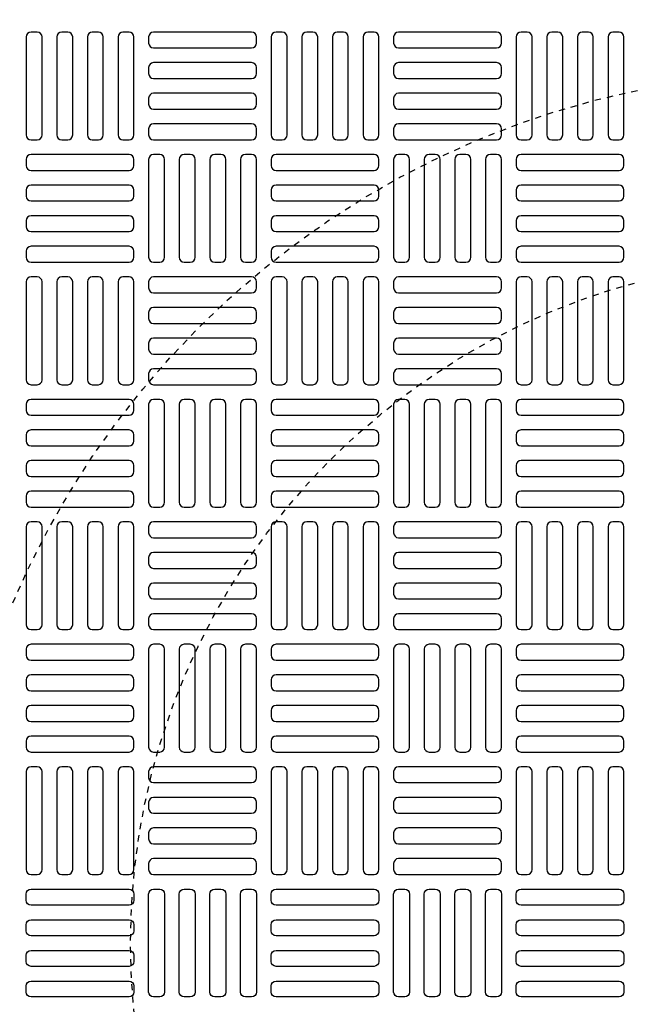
# Model space of a CAD drawing. Extents: x -169 to 6736, y -208 to 3022.
# Tile 422 of 656: x 1512 to 1522, y 1316 to 1332. Entities that reach past the tile are written whole.
import ezdxf

# ---------------------------------------------------------------- set-up
doc = ezdxf.new("R2010")
doc.units = 0
doc.header["$MEASUREMENT"] = 0
doc.linetypes.add('HIDDEN2', pattern=[0.28125, 0.1875, -0.09375])
doc.layers.get('DEFPOINTS').update_dxf_attribs({"linetype": 'CONTINUOUS'})
for name, color, linetype in [('TANK-MANHOLE-COVER-40', 2, 'CONTINUOUS'), ('TANK-MANHOLE-COVER-HATCH-40', 252, 'CONTINUOUS'), ('TANK-SLOPE', 3, 'CONTINUOUS')]:
    doc.layers.add(name, color=color, linetype=linetype)

msp = doc.modelspace()

# ---------------------------------------------------------------- linework, layer by layer
at = {"layer": 'DEFPOINTS', "color": 8, "linetype": 'HIDDEN2', "ltscale": 0.125}
msp.add_circle((1524.86566, 1317.01762), 14, dxfattribs=at)
msp.add_circle((1524.86566, 1317.01762), 14, dxfattribs=at)
msp.add_circle((1524.86566, 1317.01762), 14, dxfattribs=at)
msp.add_circle((1524.86566, 1317.01762), 14, dxfattribs=at)
at = {"layer": 'DEFPOINTS', "color": 8, "linetype": 'HIDDEN2', "ltscale": 0.5}
msp.add_circle((1524.86566, 1317.01762), 11, dxfattribs=at)
msp.add_circle((1524.86566, 1317.01762), 11, dxfattribs=at)
msp.add_circle((1524.86566, 1317.01762), 11, dxfattribs=at)
msp.add_circle((1524.86566, 1317.01762), 11, dxfattribs=at)
at = {"layer": 'TANK-MANHOLE-COVER-40', "color": 4, "linetype": 'Continuous'}
msp.add_circle((1524.86489, 1317.01762), 22.63902, dxfattribs=at)
at = {"layer": 'TANK-MANHOLE-COVER-40', "color": 1, "linetype": 'Continuous'}
msp.add_circle((1524.86489, 1317.01762), 22.44094, dxfattribs=at)
at = {"layer": 'TANK-MANHOLE-COVER-40', "color": 2, "linetype": 'Continuous'}
msp.add_circle((1524.86489, 1317.01762), 21.65354, dxfattribs=at)
at = {"layer": 'TANK-MANHOLE-COVER-HATCH-40', "linetype": 'Continuous', "flags": 128}
for points in [[(1512.36489, 1329.93101, 0.41421356), (1512.44363, 1330.00975), (1512.44363, 1331.58455, 0.41421356), (1512.36489, 1331.66329), (1512.26647, 1331.66329, 0.41421356), (1512.18773, 1331.58455), (1512.18773, 1330.00975, 0.41421356), (1512.26647, 1329.93101)], [(1512.85702, 1329.93101, 0.41421356), (1512.93576, 1330.00975), (1512.93576, 1331.58455, 0.41421356), (1512.85702, 1331.66329), (1512.75859, 1331.66329, 0.41421356), (1512.67985, 1331.58455), (1512.67985, 1330.00975, 0.41421356), (1512.75859, 1329.93101)], [(1513.34915, 1329.93101, 0.41421356), (1513.42789, 1330.00975), (1513.42789, 1331.58455, 0.41421356), (1513.34915, 1331.66329), (1513.25072, 1331.66329, 0.41421356), (1513.17198, 1331.58455), (1513.17198, 1330.00975, 0.41421356), (1513.25072, 1329.93101)], [(1513.84127, 1329.93101, 0.41421356), (1513.92001, 1330.00975), (1513.92001, 1331.58455, 0.41421356), (1513.84127, 1331.66329), (1513.74285, 1331.66329, 0.41421356), (1513.66411, 1331.58455), (1513.66411, 1330.00975, 0.41421356), (1513.74285, 1329.93101)], [(1514.15623, 1331.48613, 0.41421356), (1514.23497, 1331.40739), (1515.80978, 1331.40739, 0.41421356), (1515.88852, 1331.48613), (1515.88852, 1331.58455, 0.41421356), (1515.80978, 1331.66329), (1514.23497, 1331.66329, 0.41421356), (1514.15623, 1331.58455)], [(1516.3019, 1329.93101, 0.41421356), (1516.38064, 1330.00975), (1516.38064, 1331.58455, 0.41421356), (1516.3019, 1331.66329), (1516.20348, 1331.66329, 0.41421356), (1516.12474, 1331.58455), (1516.12474, 1330.00975, 0.41421356), (1516.20348, 1329.93101)], [(1516.79403, 1329.93101, 0.41421356), (1516.87277, 1330.00975), (1516.87277, 1331.58455, 0.41421356), (1516.79403, 1331.66329), (1516.6956, 1331.66329, 0.41421356), (1516.61686, 1331.58455), (1516.61686, 1330.00975, 0.41421356), (1516.6956, 1329.93101)], [(1517.28615, 1329.93101, 0.41421356), (1517.36489, 1330.00975), (1517.36489, 1331.58455, 0.41421356), (1517.28615, 1331.66329), (1517.18773, 1331.66329, 0.41421356), (1517.10899, 1331.58455), (1517.10899, 1330.00975, 0.41421356), (1517.18773, 1329.93101)], [(1517.77828, 1329.93101, 0.41421356), (1517.85702, 1330.00975), (1517.85702, 1331.58455, 0.41421356), (1517.77828, 1331.66329), (1517.67985, 1331.66329, 0.41421356), (1517.60111, 1331.58455), (1517.60111, 1330.00975, 0.41421356), (1517.67985, 1329.93101)], [(1518.09324, 1331.48613, 0.41421356), (1518.17198, 1331.40739), (1519.74678, 1331.40739, 0.41421356), (1519.82552, 1331.48613), (1519.82552, 1331.58455, 0.41421356), (1519.74678, 1331.66329), (1518.17198, 1331.66329, 0.41421356), (1518.09324, 1331.58455)], [(1520.23891, 1329.93101, 0.41421356), (1520.31765, 1330.00975), (1520.31765, 1331.58455, 0.41421356), (1520.23891, 1331.66329), (1520.14048, 1331.66329, 0.41421356), (1520.06174, 1331.58455), (1520.06174, 1330.00975, 0.41421356), (1520.14048, 1329.93101)], [(1520.73104, 1329.93101, 0.41421356), (1520.80978, 1330.00975), (1520.80978, 1331.58455, 0.41421356), (1520.73104, 1331.66329), (1520.63261, 1331.66329, 0.41421356), (1520.55387, 1331.58455), (1520.55387, 1330.00975, 0.41421356), (1520.63261, 1329.93101)], [(1521.22316, 1329.93101, 0.41421356), (1521.3019, 1330.00975), (1521.3019, 1331.58455, 0.41421356), (1521.22316, 1331.66329), (1521.12474, 1331.66329, 0.41421356), (1521.046, 1331.58455), (1521.046, 1330.00975, 0.41421356), (1521.12474, 1329.93101)], [(1521.71529, 1329.93101, 0.41421356), (1521.79403, 1330.00975), (1521.79403, 1331.58455, 0.41421356), (1521.71529, 1331.66329), (1521.61686, 1331.66329, 0.41421356), (1521.53812, 1331.58455), (1521.53812, 1330.00975, 0.41421356), (1521.61686, 1329.93101)], [(1514.15623, 1330.994, 0.41421356), (1514.23497, 1330.91526), (1515.80978, 1330.91526, 0.41421356), (1515.88852, 1330.994), (1515.88852, 1331.09243, 0.41421356), (1515.80978, 1331.17117), (1514.23497, 1331.17117, 0.41421356), (1514.15623, 1331.09243)], [(1518.09324, 1330.994, 0.41421356), (1518.17198, 1330.91526), (1519.74678, 1330.91526, 0.41421356), (1519.82552, 1330.994), (1519.82552, 1331.09243, 0.41421356), (1519.74678, 1331.17117), (1518.17198, 1331.17117, 0.41421356), (1518.09324, 1331.09243)], [(1514.15623, 1330.50188, 0.41421356), (1514.23497, 1330.42314), (1515.80978, 1330.42314, 0.41421356), (1515.88852, 1330.50188), (1515.88852, 1330.6003, 0.41421356), (1515.80978, 1330.67904), (1514.23497, 1330.67904, 0.41421356), (1514.15623, 1330.6003)], [(1518.09324, 1330.50188, 0.41421356), (1518.17198, 1330.42314), (1519.74678, 1330.42314, 0.41421356), (1519.82552, 1330.50188), (1519.82552, 1330.6003, 0.41421356), (1519.74678, 1330.67904), (1518.17198, 1330.67904, 0.41421356), (1518.09324, 1330.6003)], [(1514.15623, 1330.00975, 0.41421356), (1514.23497, 1329.93101), (1515.80978, 1329.93101, 0.41421356), (1515.88852, 1330.00975), (1515.88852, 1330.10818, 0.41421356), (1515.80978, 1330.18692), (1514.23497, 1330.18692, 0.41421356), (1514.15623, 1330.10818)], [(1518.09324, 1330.00975, 0.41421356), (1518.17198, 1329.93101), (1519.74678, 1329.93101, 0.41421356), (1519.82552, 1330.00975), (1519.82552, 1330.10818, 0.41421356), (1519.74678, 1330.18692), (1518.17198, 1330.18692, 0.41421356), (1518.09324, 1330.10818)], [(1513.92001, 1329.61605, 0.41421356), (1513.84127, 1329.69479), (1512.26647, 1329.69479, 0.41421356), (1512.18773, 1329.61605), (1512.18773, 1329.51762, 0.41421356), (1512.26647, 1329.43888), (1513.84127, 1329.43888, 0.41421356), (1513.92001, 1329.51762)], [(1514.3334, 1327.96251, 0.41421356), (1514.41214, 1328.04125), (1514.41214, 1329.61605, 0.41421356), (1514.3334, 1329.69479), (1514.23497, 1329.69479, 0.41421356), (1514.15623, 1329.61605), (1514.15623, 1328.04125, 0.41421356), (1514.23497, 1327.96251)], [(1514.82552, 1327.96251, 0.41421356), (1514.90426, 1328.04125), (1514.90426, 1329.61605, 0.41421356), (1514.82552, 1329.69479), (1514.7271, 1329.69479, 0.41421356), (1514.64836, 1329.61605), (1514.64836, 1328.04125, 0.41421356), (1514.7271, 1327.96251)], [(1515.31765, 1327.96251, 0.41421356), (1515.39639, 1328.04125), (1515.39639, 1329.61605, 0.41421356), (1515.31765, 1329.69479), (1515.21922, 1329.69479, 0.41421356), (1515.14048, 1329.61605), (1515.14048, 1328.04125, 0.41421356), (1515.21922, 1327.96251)], [(1515.80978, 1327.96251, 0.41421356), (1515.88852, 1328.04125), (1515.88852, 1329.61605, 0.41421356), (1515.80978, 1329.69479), (1515.71135, 1329.69479, 0.41421356), (1515.63261, 1329.61605), (1515.63261, 1328.04125, 0.41421356), (1515.71135, 1327.96251)], [(1517.85702, 1329.61605, 0.41421356), (1517.77828, 1329.69479), (1516.20348, 1329.69479, 0.41421356), (1516.12474, 1329.61605), (1516.12474, 1329.51762, 0.41421356), (1516.20348, 1329.43888), (1517.77828, 1329.43888, 0.41421356), (1517.85702, 1329.51762)], [(1518.27041, 1327.96251, 0.41421356), (1518.34915, 1328.04125), (1518.34915, 1329.61605, 0.41421356), (1518.27041, 1329.69479), (1518.17198, 1329.69479, 0.41421356), (1518.09324, 1329.61605), (1518.09324, 1328.04125, 0.41421356), (1518.17198, 1327.96251)], [(1518.76253, 1327.96251, 0.41421356), (1518.84127, 1328.04125), (1518.84127, 1329.61605, 0.41421356), (1518.76253, 1329.69479), (1518.66411, 1329.69479, 0.41421356), (1518.58537, 1329.61605), (1518.58537, 1328.04125, 0.41421356), (1518.66411, 1327.96251)], [(1519.25466, 1327.96251, 0.41421356), (1519.3334, 1328.04125), (1519.3334, 1329.61605, 0.41421356), (1519.25466, 1329.69479), (1519.15623, 1329.69479, 0.41421356), (1519.07749, 1329.61605), (1519.07749, 1328.04125, 0.41421356), (1519.15623, 1327.96251)], [(1519.74678, 1327.96251, 0.41421356), (1519.82552, 1328.04125), (1519.82552, 1329.61605, 0.41421356), (1519.74678, 1329.69479), (1519.64836, 1329.69479, 0.41421356), (1519.56962, 1329.61605), (1519.56962, 1328.04125, 0.41421356), (1519.64836, 1327.96251)], [(1521.79403, 1329.61605, 0.41421356), (1521.71529, 1329.69479), (1520.14048, 1329.69479, 0.41421356), (1520.06174, 1329.61605), (1520.06174, 1329.51762, 0.41421356), (1520.14048, 1329.43888), (1521.71529, 1329.43888, 0.41421356), (1521.79403, 1329.51762)], [(1513.92001, 1329.12392, 0.41421356), (1513.84127, 1329.20266), (1512.26647, 1329.20266, 0.41421356), (1512.18773, 1329.12392), (1512.18773, 1329.0255, 0.41421356), (1512.26647, 1328.94676), (1513.84127, 1328.94676, 0.41421356), (1513.92001, 1329.0255)], [(1517.85702, 1329.12392, 0.41421356), (1517.77828, 1329.20266), (1516.20348, 1329.20266, 0.41421356), (1516.12474, 1329.12392), (1516.12474, 1329.0255, 0.41421356), (1516.20348, 1328.94676), (1517.77828, 1328.94676, 0.41421356), (1517.85702, 1329.0255)], [(1521.79403, 1329.12392, 0.41421356), (1521.71529, 1329.20266), (1520.14048, 1329.20266, 0.41421356), (1520.06174, 1329.12392), (1520.06174, 1329.0255, 0.41421356), (1520.14048, 1328.94676), (1521.71529, 1328.94676, 0.41421356), (1521.79403, 1329.0255)], [(1513.92001, 1328.6318, 0.41421356), (1513.84127, 1328.71054), (1512.26647, 1328.71054, 0.41421356), (1512.18773, 1328.6318), (1512.18773, 1328.53337, 0.41421356), (1512.26647, 1328.45463), (1513.84127, 1328.45463, 0.41421356), (1513.92001, 1328.53337)], [(1517.85702, 1328.6318, 0.41421356), (1517.77828, 1328.71054), (1516.20348, 1328.71054, 0.41421356), (1516.12474, 1328.6318), (1516.12474, 1328.53337, 0.41421356), (1516.20348, 1328.45463), (1517.77828, 1328.45463, 0.41421356), (1517.85702, 1328.53337)], [(1521.79403, 1328.6318, 0.41421356), (1521.71529, 1328.71054), (1520.14048, 1328.71054, 0.41421356), (1520.06174, 1328.6318), (1520.06174, 1328.53337, 0.41421356), (1520.14048, 1328.45463), (1521.71529, 1328.45463, 0.41421356), (1521.79403, 1328.53337)], [(1513.92001, 1328.13967, 0.41421356), (1513.84127, 1328.21841), (1512.26647, 1328.21841, 0.41421356), (1512.18773, 1328.13967), (1512.18773, 1328.04125, 0.41421356), (1512.26647, 1327.96251), (1513.84127, 1327.96251, 0.41421356), (1513.92001, 1328.04125)], [(1517.85702, 1328.13967, 0.41421356), (1517.77828, 1328.21841), (1516.20348, 1328.21841, 0.41421356), (1516.12474, 1328.13967), (1516.12474, 1328.04125, 0.41421356), (1516.20348, 1327.96251), (1517.77828, 1327.96251, 0.41421356), (1517.85702, 1328.04125)], [(1521.79403, 1328.13967, 0.41421356), (1521.71529, 1328.21841), (1520.14048, 1328.21841, 0.41421356), (1520.06174, 1328.13967), (1520.06174, 1328.04125, 0.41421356), (1520.14048, 1327.96251), (1521.71529, 1327.96251, 0.41421356), (1521.79403, 1328.04125)], [(1512.36489, 1325.994, 0.41421356), (1512.44363, 1326.07274), (1512.44363, 1327.64755, 0.41421356), (1512.36489, 1327.72629), (1512.26647, 1327.72629, 0.41421356), (1512.18773, 1327.64755), (1512.18773, 1326.07274, 0.41421356), (1512.26647, 1325.994)], [(1512.85702, 1325.994, 0.41421356), (1512.93576, 1326.07274), (1512.93576, 1327.64755, 0.41421356), (1512.85702, 1327.72629), (1512.75859, 1327.72629, 0.41421356), (1512.67985, 1327.64755), (1512.67985, 1326.07274, 0.41421356), (1512.75859, 1325.994)], [(1513.34915, 1325.994, 0.41421356), (1513.42789, 1326.07274), (1513.42789, 1327.64755, 0.41421356), (1513.34915, 1327.72629), (1513.25072, 1327.72629, 0.41421356), (1513.17198, 1327.64755), (1513.17198, 1326.07274, 0.41421356), (1513.25072, 1325.994)], [(1513.84127, 1325.994, 0.41421356), (1513.92001, 1326.07274), (1513.92001, 1327.64755, 0.41421356), (1513.84127, 1327.72629), (1513.74285, 1327.72629, 0.41421356), (1513.66411, 1327.64755), (1513.66411, 1326.07274, 0.41421356), (1513.74285, 1325.994)], [(1514.15623, 1327.54912, 0.41421356), (1514.23497, 1327.47038), (1515.80978, 1327.47038, 0.41421356), (1515.88852, 1327.54912), (1515.88852, 1327.64755, 0.41421356), (1515.80978, 1327.72629), (1514.23497, 1327.72629, 0.41421356), (1514.15623, 1327.64755)], [(1516.3019, 1325.994, 0.41421356), (1516.38064, 1326.07274), (1516.38064, 1327.64755, 0.41421356), (1516.3019, 1327.72629), (1516.20348, 1327.72629, 0.41421356), (1516.12474, 1327.64755), (1516.12474, 1326.07274, 0.41421356), (1516.20348, 1325.994)], [(1516.79403, 1325.994, 0.41421356), (1516.87277, 1326.07274), (1516.87277, 1327.64755, 0.41421356), (1516.79403, 1327.72629), (1516.6956, 1327.72629, 0.41421356), (1516.61686, 1327.64755), (1516.61686, 1326.07274, 0.41421356), (1516.6956, 1325.994)], [(1517.28615, 1325.994, 0.41421356), (1517.36489, 1326.07274), (1517.36489, 1327.64755, 0.41421356), (1517.28615, 1327.72629), (1517.18773, 1327.72629, 0.41421356), (1517.10899, 1327.64755), (1517.10899, 1326.07274, 0.41421356), (1517.18773, 1325.994)], [(1517.77828, 1325.994, 0.41421356), (1517.85702, 1326.07274), (1517.85702, 1327.64755, 0.41421356), (1517.77828, 1327.72629), (1517.67985, 1327.72629, 0.41421356), (1517.60111, 1327.64755), (1517.60111, 1326.07274, 0.41421356), (1517.67985, 1325.994)], [(1518.09324, 1327.54912, 0.41421356), (1518.17198, 1327.47038), (1519.74678, 1327.47038, 0.41421356), (1519.82552, 1327.54912), (1519.82552, 1327.64755, 0.41421356), (1519.74678, 1327.72629), (1518.17198, 1327.72629, 0.41421356), (1518.09324, 1327.64755)], [(1520.23891, 1325.994, 0.41421356), (1520.31765, 1326.07274), (1520.31765, 1327.64755, 0.41421356), (1520.23891, 1327.72629), (1520.14048, 1327.72629, 0.41421356), (1520.06174, 1327.64755), (1520.06174, 1326.07274, 0.41421356), (1520.14048, 1325.994)], [(1520.73104, 1325.994, 0.41421356), (1520.80978, 1326.07274), (1520.80978, 1327.64755, 0.41421356), (1520.73104, 1327.72629), (1520.63261, 1327.72629, 0.41421356), (1520.55387, 1327.64755), (1520.55387, 1326.07274, 0.41421356), (1520.63261, 1325.994)], [(1521.22316, 1325.994, 0.41421356), (1521.3019, 1326.07274), (1521.3019, 1327.64755, 0.41421356), (1521.22316, 1327.72629), (1521.12474, 1327.72629, 0.41421356), (1521.046, 1327.64755), (1521.046, 1326.07274, 0.41421356), (1521.12474, 1325.994)], [(1521.71529, 1325.994, 0.41421356), (1521.79403, 1326.07274), (1521.79403, 1327.64755, 0.41421356), (1521.71529, 1327.72629), (1521.61686, 1327.72629, 0.41421356), (1521.53812, 1327.64755), (1521.53812, 1326.07274, 0.41421356), (1521.61686, 1325.994)], [(1514.15623, 1327.05699, 0.41421356), (1514.23497, 1326.97825), (1515.80978, 1326.97825, 0.41421356), (1515.88852, 1327.05699), (1515.88852, 1327.15542, 0.41421356), (1515.80978, 1327.23416), (1514.23497, 1327.23416, 0.41421356), (1514.15623, 1327.15542)], [(1518.09324, 1327.05699, 0.41421356), (1518.17198, 1326.97825), (1519.74678, 1326.97825, 0.41421356), (1519.82552, 1327.05699), (1519.82552, 1327.15542, 0.41421356), (1519.74678, 1327.23416), (1518.17198, 1327.23416, 0.41421356), (1518.09324, 1327.15542)], [(1514.15623, 1326.56487, 0.41421356), (1514.23497, 1326.48613), (1515.80978, 1326.48613, 0.41421356), (1515.88852, 1326.56487), (1515.88852, 1326.66329, 0.41421356), (1515.80978, 1326.74203), (1514.23497, 1326.74203, 0.41421356), (1514.15623, 1326.66329)], [(1518.09324, 1326.56487, 0.41421356), (1518.17198, 1326.48613), (1519.74678, 1326.48613, 0.41421356), (1519.82552, 1326.56487), (1519.82552, 1326.66329, 0.41421356), (1519.74678, 1326.74203), (1518.17198, 1326.74203, 0.41421356), (1518.09324, 1326.66329)], [(1514.15623, 1326.07274, 0.41421356), (1514.23497, 1325.994), (1515.80978, 1325.994, 0.41421356), (1515.88852, 1326.07274), (1515.88852, 1326.17117, 0.41421356), (1515.80978, 1326.24991), (1514.23497, 1326.24991, 0.41421356), (1514.15623, 1326.17117)], [(1518.09324, 1326.07274, 0.41421356), (1518.17198, 1325.994), (1519.74678, 1325.994, 0.41421356), (1519.82552, 1326.07274), (1519.82552, 1326.17117, 0.41421356), (1519.74678, 1326.24991), (1518.17198, 1326.24991, 0.41421356), (1518.09324, 1326.17117)], [(1513.92001, 1325.67904, 0.41421356), (1513.84127, 1325.75778), (1512.26647, 1325.75778, 0.41421356), (1512.18773, 1325.67904), (1512.18773, 1325.58062, 0.41421356), (1512.26647, 1325.50188), (1513.84127, 1325.50188, 0.41421356), (1513.92001, 1325.58062)], [(1514.3334, 1324.0255, 0.41421356), (1514.41214, 1324.10424), (1514.41214, 1325.67904, 0.41421356), (1514.3334, 1325.75778), (1514.23497, 1325.75778, 0.41421356), (1514.15623, 1325.67904), (1514.15623, 1324.10424, 0.41421356), (1514.23497, 1324.0255)], [(1514.82552, 1324.0255, 0.41421356), (1514.90426, 1324.10424), (1514.90426, 1325.67904, 0.41421356), (1514.82552, 1325.75778), (1514.7271, 1325.75778, 0.41421356), (1514.64836, 1325.67904), (1514.64836, 1324.10424, 0.41421356), (1514.7271, 1324.0255)], [(1515.31765, 1324.0255, 0.41421356), (1515.39639, 1324.10424), (1515.39639, 1325.67904, 0.41421356), (1515.31765, 1325.75778), (1515.21922, 1325.75778, 0.41421356), (1515.14048, 1325.67904), (1515.14048, 1324.10424, 0.41421356), (1515.21922, 1324.0255)], [(1515.80978, 1324.0255, 0.41421356), (1515.88852, 1324.10424), (1515.88852, 1325.67904, 0.41421356), (1515.80978, 1325.75778), (1515.71135, 1325.75778, 0.41421356), (1515.63261, 1325.67904), (1515.63261, 1324.10424, 0.41421356), (1515.71135, 1324.0255)], [(1517.85702, 1325.67904, 0.41421356), (1517.77828, 1325.75778), (1516.20348, 1325.75778, 0.41421356), (1516.12474, 1325.67904), (1516.12474, 1325.58062, 0.41421356), (1516.20348, 1325.50188), (1517.77828, 1325.50188, 0.41421356), (1517.85702, 1325.58062)], [(1518.27041, 1324.0255, 0.41421356), (1518.34915, 1324.10424), (1518.34915, 1325.67904, 0.41421356), (1518.27041, 1325.75778), (1518.17198, 1325.75778, 0.41421356), (1518.09324, 1325.67904), (1518.09324, 1324.10424, 0.41421356), (1518.17198, 1324.0255)], [(1518.76253, 1324.0255, 0.41421356), (1518.84127, 1324.10424), (1518.84127, 1325.67904, 0.41421356), (1518.76253, 1325.75778), (1518.66411, 1325.75778, 0.41421356), (1518.58537, 1325.67904), (1518.58537, 1324.10424, 0.41421356), (1518.66411, 1324.0255)], [(1519.25466, 1324.0255, 0.41421356), (1519.3334, 1324.10424), (1519.3334, 1325.67904, 0.41421356), (1519.25466, 1325.75778), (1519.15623, 1325.75778, 0.41421356), (1519.07749, 1325.67904), (1519.07749, 1324.10424, 0.41421356), (1519.15623, 1324.0255)], [(1519.74678, 1324.0255, 0.41421356), (1519.82552, 1324.10424), (1519.82552, 1325.67904, 0.41421356), (1519.74678, 1325.75778), (1519.64836, 1325.75778, 0.41421356), (1519.56962, 1325.67904), (1519.56962, 1324.10424, 0.41421356), (1519.64836, 1324.0255)], [(1521.79403, 1325.67904, 0.41421356), (1521.71529, 1325.75778), (1520.14048, 1325.75778, 0.41421356), (1520.06174, 1325.67904), (1520.06174, 1325.58062, 0.41421356), (1520.14048, 1325.50188), (1521.71529, 1325.50188, 0.41421356), (1521.79403, 1325.58062)], [(1513.92001, 1325.18692, 0.41421356), (1513.84127, 1325.26566), (1512.26647, 1325.26566, 0.41421356), (1512.18773, 1325.18692), (1512.18773, 1325.08849, 0.41421356), (1512.26647, 1325.00975), (1513.84127, 1325.00975, 0.41421356), (1513.92001, 1325.08849)], [(1517.85702, 1325.18692, 0.41421356), (1517.77828, 1325.26566), (1516.20348, 1325.26566, 0.41421356), (1516.12474, 1325.18692), (1516.12474, 1325.08849, 0.41421356), (1516.20348, 1325.00975), (1517.77828, 1325.00975, 0.41421356), (1517.85702, 1325.08849)], [(1521.79403, 1325.18692, 0.41421356), (1521.71529, 1325.26566), (1520.14048, 1325.26566, 0.41421356), (1520.06174, 1325.18692), (1520.06174, 1325.08849, 0.41421356), (1520.14048, 1325.00975), (1521.71529, 1325.00975, 0.41421356), (1521.79403, 1325.08849)], [(1513.92001, 1324.69479, 0.41421356), (1513.84127, 1324.77353), (1512.26647, 1324.77353, 0.41421356), (1512.18773, 1324.69479), (1512.18773, 1324.59636, 0.41421356), (1512.26647, 1324.51762), (1513.84127, 1324.51762, 0.41421356), (1513.92001, 1324.59636)], [(1517.85702, 1324.69479, 0.41421356), (1517.77828, 1324.77353), (1516.20348, 1324.77353, 0.41421356), (1516.12474, 1324.69479), (1516.12474, 1324.59636, 0.41421356), (1516.20348, 1324.51762), (1517.77828, 1324.51762, 0.41421356), (1517.85702, 1324.59636)], [(1521.79403, 1324.69479, 0.41421356), (1521.71529, 1324.77353), (1520.14048, 1324.77353, 0.41421356), (1520.06174, 1324.69479), (1520.06174, 1324.59636, 0.41421356), (1520.14048, 1324.51762), (1521.71529, 1324.51762, 0.41421356), (1521.79403, 1324.59636)], [(1513.92001, 1324.20266, 0.41421356), (1513.84127, 1324.2814), (1512.26647, 1324.2814, 0.41421356), (1512.18773, 1324.20266), (1512.18773, 1324.10424, 0.41421356), (1512.26647, 1324.0255), (1513.84127, 1324.0255, 0.41421356), (1513.92001, 1324.10424)], [(1517.85702, 1324.20266, 0.41421356), (1517.77828, 1324.2814), (1516.20348, 1324.2814, 0.41421356), (1516.12474, 1324.20266), (1516.12474, 1324.10424, 0.41421356), (1516.20348, 1324.0255), (1517.77828, 1324.0255, 0.41421356), (1517.85702, 1324.10424)], [(1521.79403, 1324.20266, 0.41421356), (1521.71529, 1324.2814), (1520.14048, 1324.2814, 0.41421356), (1520.06174, 1324.20266), (1520.06174, 1324.10424, 0.41421356), (1520.14048, 1324.0255), (1521.71529, 1324.0255, 0.41421356), (1521.79403, 1324.10424)], [(1512.36489, 1322.05699, 0.41421356), (1512.44363, 1322.13573), (1512.44363, 1323.71054, 0.41421356), (1512.36489, 1323.78928), (1512.26647, 1323.78928, 0.41421356), (1512.18773, 1323.71054), (1512.18773, 1322.13573, 0.41421356), (1512.26647, 1322.05699)], [(1512.85702, 1322.05699, 0.41421356), (1512.93576, 1322.13573), (1512.93576, 1323.71054, 0.41421356), (1512.85702, 1323.78928), (1512.75859, 1323.78928, 0.41421356), (1512.67985, 1323.71054), (1512.67985, 1322.13573, 0.41421356), (1512.75859, 1322.05699)], [(1513.34915, 1322.05699, 0.41421356), (1513.42789, 1322.13573), (1513.42789, 1323.71054, 0.41421356), (1513.34915, 1323.78928), (1513.25072, 1323.78928, 0.41421356), (1513.17198, 1323.71054), (1513.17198, 1322.13573, 0.41421356), (1513.25072, 1322.05699)], [(1513.84127, 1322.05699, 0.41421356), (1513.92001, 1322.13573), (1513.92001, 1323.71054, 0.41421356), (1513.84127, 1323.78928), (1513.74285, 1323.78928, 0.41421356), (1513.66411, 1323.71054), (1513.66411, 1322.13573, 0.41421356), (1513.74285, 1322.05699)], [(1514.15623, 1323.61211, 0.41421356), (1514.23497, 1323.53337), (1515.80978, 1323.53337, 0.41421356), (1515.88852, 1323.61211), (1515.88852, 1323.71054, 0.41421356), (1515.80978, 1323.78928), (1514.23497, 1323.78928, 0.41421356), (1514.15623, 1323.71054)], [(1516.3019, 1322.05699, 0.41421356), (1516.38064, 1322.13573), (1516.38064, 1323.71054, 0.41421356), (1516.3019, 1323.78928), (1516.20348, 1323.78928, 0.41421356), (1516.12474, 1323.71054), (1516.12474, 1322.13573, 0.41421356), (1516.20348, 1322.05699)], [(1516.79403, 1322.05699, 0.41421356), (1516.87277, 1322.13573), (1516.87277, 1323.71054, 0.41421356), (1516.79403, 1323.78928), (1516.6956, 1323.78928, 0.41421356), (1516.61686, 1323.71054), (1516.61686, 1322.13573, 0.41421356), (1516.6956, 1322.05699)], [(1517.28615, 1322.05699, 0.41421356), (1517.36489, 1322.13573), (1517.36489, 1323.71054, 0.41421356), (1517.28615, 1323.78928), (1517.18773, 1323.78928, 0.41421356), (1517.10899, 1323.71054), (1517.10899, 1322.13573, 0.41421356), (1517.18773, 1322.05699)], [(1517.77828, 1322.05699, 0.41421356), (1517.85702, 1322.13573), (1517.85702, 1323.71054, 0.41421356), (1517.77828, 1323.78928), (1517.67985, 1323.78928, 0.41421356), (1517.60111, 1323.71054), (1517.60111, 1322.13573, 0.41421356), (1517.67985, 1322.05699)], [(1518.09324, 1323.61211, 0.41421356), (1518.17198, 1323.53337), (1519.74678, 1323.53337, 0.41421356), (1519.82552, 1323.61211), (1519.82552, 1323.71054, 0.41421356), (1519.74678, 1323.78928), (1518.17198, 1323.78928, 0.41421356), (1518.09324, 1323.71054)], [(1520.23891, 1322.05699, 0.41421356), (1520.31765, 1322.13573), (1520.31765, 1323.71054, 0.41421356), (1520.23891, 1323.78928), (1520.14048, 1323.78928, 0.41421356), (1520.06174, 1323.71054), (1520.06174, 1322.13573, 0.41421356), (1520.14048, 1322.05699)], [(1520.73104, 1322.05699, 0.41421356), (1520.80978, 1322.13573), (1520.80978, 1323.71054, 0.41421356), (1520.73104, 1323.78928), (1520.63261, 1323.78928, 0.41421356), (1520.55387, 1323.71054), (1520.55387, 1322.13573, 0.41421356), (1520.63261, 1322.05699)], [(1521.22316, 1322.05699, 0.41421356), (1521.3019, 1322.13573), (1521.3019, 1323.71054, 0.41421356), (1521.22316, 1323.78928), (1521.12474, 1323.78928, 0.41421356), (1521.046, 1323.71054), (1521.046, 1322.13573, 0.41421356), (1521.12474, 1322.05699)], [(1521.71529, 1322.05699, 0.41421356), (1521.79403, 1322.13573), (1521.79403, 1323.71054, 0.41421356), (1521.71529, 1323.78928), (1521.61686, 1323.78928, 0.41421356), (1521.53812, 1323.71054), (1521.53812, 1322.13573, 0.41421356), (1521.61686, 1322.05699)], [(1514.15623, 1323.11999, 0.41421356), (1514.23497, 1323.04125), (1515.80978, 1323.04125, 0.41421356), (1515.88852, 1323.11999), (1515.88852, 1323.21841, 0.41421356), (1515.80978, 1323.29715), (1514.23497, 1323.29715, 0.41421356), (1514.15623, 1323.21841)], [(1518.09324, 1323.11999, 0.41421356), (1518.17198, 1323.04125), (1519.74678, 1323.04125, 0.41421356), (1519.82552, 1323.11999), (1519.82552, 1323.21841, 0.41421356), (1519.74678, 1323.29715), (1518.17198, 1323.29715, 0.41421356), (1518.09324, 1323.21841)], [(1514.15623, 1322.62786, 0.41421356), (1514.23497, 1322.54912), (1515.80978, 1322.54912, 0.41421356), (1515.88852, 1322.62786), (1515.88852, 1322.72629, 0.41421356), (1515.80978, 1322.80503), (1514.23497, 1322.80503, 0.41421356), (1514.15623, 1322.72629)], [(1518.09324, 1322.62786, 0.41421356), (1518.17198, 1322.54912), (1519.74678, 1322.54912, 0.41421356), (1519.82552, 1322.62786), (1519.82552, 1322.72629, 0.41421356), (1519.74678, 1322.80503), (1518.17198, 1322.80503, 0.41421356), (1518.09324, 1322.72629)], [(1514.15623, 1322.13573, 0.41421356), (1514.23497, 1322.05699), (1515.80978, 1322.05699, 0.41421356), (1515.88852, 1322.13573), (1515.88852, 1322.23416, 0.41421356), (1515.80978, 1322.3129), (1514.23497, 1322.3129, 0.41421356), (1514.15623, 1322.23416)], [(1518.09324, 1322.13573, 0.41421356), (1518.17198, 1322.05699), (1519.74678, 1322.05699, 0.41421356), (1519.82552, 1322.13573), (1519.82552, 1322.23416, 0.41421356), (1519.74678, 1322.3129), (1518.17198, 1322.3129, 0.41421356), (1518.09324, 1322.23416)], [(1513.92001, 1321.74203, 0.41421356), (1513.84127, 1321.82077), (1512.26647, 1321.82077, 0.41421356), (1512.18773, 1321.74203), (1512.18773, 1321.64361, 0.41421356), (1512.26647, 1321.56487), (1513.84127, 1321.56487, 0.41421356), (1513.92001, 1321.64361)], [(1514.3334, 1320.08849, 0.41421356), (1514.41214, 1320.16723), (1514.41214, 1321.74203, 0.41421356), (1514.3334, 1321.82077), (1514.23497, 1321.82077, 0.41421356), (1514.15623, 1321.74203), (1514.15623, 1320.16723, 0.41421356), (1514.23497, 1320.08849)], [(1514.82552, 1320.08849, 0.41421356), (1514.90426, 1320.16723), (1514.90426, 1321.74203, 0.41421356), (1514.82552, 1321.82077), (1514.7271, 1321.82077, 0.41421356), (1514.64836, 1321.74203), (1514.64836, 1320.16723, 0.41421356), (1514.7271, 1320.08849)], [(1515.31765, 1320.08849, 0.41421356), (1515.39639, 1320.16723), (1515.39639, 1321.74203, 0.41421356), (1515.31765, 1321.82077), (1515.21922, 1321.82077, 0.41421356), (1515.14048, 1321.74203), (1515.14048, 1320.16723, 0.41421356), (1515.21922, 1320.08849)], [(1515.80978, 1320.08849, 0.41421356), (1515.88852, 1320.16723), (1515.88852, 1321.74203, 0.41421356), (1515.80978, 1321.82077), (1515.71135, 1321.82077, 0.41421356), (1515.63261, 1321.74203), (1515.63261, 1320.16723, 0.41421356), (1515.71135, 1320.08849)], [(1517.85702, 1321.74203, 0.41421356), (1517.77828, 1321.82077), (1516.20348, 1321.82077, 0.41421356), (1516.12474, 1321.74203), (1516.12474, 1321.64361, 0.41421356), (1516.20348, 1321.56487), (1517.77828, 1321.56487, 0.41421356), (1517.85702, 1321.64361)], [(1518.27041, 1320.08849, 0.41421356), (1518.34915, 1320.16723), (1518.34915, 1321.74203, 0.41421356), (1518.27041, 1321.82077), (1518.17198, 1321.82077, 0.41421356), (1518.09324, 1321.74203), (1518.09324, 1320.16723, 0.41421356), (1518.17198, 1320.08849)], [(1518.76253, 1320.08849, 0.41421356), (1518.84127, 1320.16723), (1518.84127, 1321.74203, 0.41421356), (1518.76253, 1321.82077), (1518.66411, 1321.82077, 0.41421356), (1518.58537, 1321.74203), (1518.58537, 1320.16723, 0.41421356), (1518.66411, 1320.08849)], [(1519.25466, 1320.08849, 0.41421356), (1519.3334, 1320.16723), (1519.3334, 1321.74203, 0.41421356), (1519.25466, 1321.82077), (1519.15623, 1321.82077, 0.41421356), (1519.07749, 1321.74203), (1519.07749, 1320.16723, 0.41421356), (1519.15623, 1320.08849)], [(1519.74678, 1320.08849, 0.41421356), (1519.82552, 1320.16723), (1519.82552, 1321.74203, 0.41421356), (1519.74678, 1321.82077), (1519.64836, 1321.82077, 0.41421356), (1519.56962, 1321.74203), (1519.56962, 1320.16723, 0.41421356), (1519.64836, 1320.08849)], [(1521.79403, 1321.74203, 0.41421356), (1521.71529, 1321.82077), (1520.14048, 1321.82077, 0.41421356), (1520.06174, 1321.74203), (1520.06174, 1321.64361, 0.41421356), (1520.14048, 1321.56487), (1521.71529, 1321.56487, 0.41421356), (1521.79403, 1321.64361)], [(1513.92001, 1321.24991, 0.41421356), (1513.84127, 1321.32865), (1512.26647, 1321.32865, 0.41421356), (1512.18773, 1321.24991), (1512.18773, 1321.15148, 0.41421356), (1512.26647, 1321.07274), (1513.84127, 1321.07274, 0.41421356), (1513.92001, 1321.15148)], [(1517.85702, 1321.24991, 0.41421356), (1517.77828, 1321.32865), (1516.20348, 1321.32865, 0.41421356), (1516.12474, 1321.24991), (1516.12474, 1321.15148, 0.41421356), (1516.20348, 1321.07274), (1517.77828, 1321.07274, 0.41421356), (1517.85702, 1321.15148)], [(1521.79403, 1321.24991, 0.41421356), (1521.71529, 1321.32865), (1520.14048, 1321.32865, 0.41421356), (1520.06174, 1321.24991), (1520.06174, 1321.15148, 0.41421356), (1520.14048, 1321.07274), (1521.71529, 1321.07274, 0.41421356), (1521.79403, 1321.15148)], [(1513.92001, 1320.75778, 0.41421356), (1513.84127, 1320.83652), (1512.26647, 1320.83652, 0.41421356), (1512.18773, 1320.75778), (1512.18773, 1320.65936, 0.41421356), (1512.26647, 1320.58062), (1513.84127, 1320.58062, 0.41421356), (1513.92001, 1320.65936)], [(1517.85702, 1320.75778, 0.41421356), (1517.77828, 1320.83652), (1516.20348, 1320.83652, 0.41421356), (1516.12474, 1320.75778), (1516.12474, 1320.65936, 0.41421356), (1516.20348, 1320.58062), (1517.77828, 1320.58062, 0.41421356), (1517.85702, 1320.65936)], [(1521.79403, 1320.75778, 0.41421356), (1521.71529, 1320.83652), (1520.14048, 1320.83652, 0.41421356), (1520.06174, 1320.75778), (1520.06174, 1320.65936, 0.41421356), (1520.14048, 1320.58062), (1521.71529, 1320.58062, 0.41421356), (1521.79403, 1320.65936)], [(1513.92001, 1320.26566, 0.41421356), (1513.84127, 1320.3444), (1512.26647, 1320.3444, 0.41421356), (1512.18773, 1320.26566), (1512.18773, 1320.16723, 0.41421356), (1512.26647, 1320.08849), (1513.84127, 1320.08849, 0.41421356), (1513.92001, 1320.16723)], [(1517.85702, 1320.26566, 0.41421356), (1517.77828, 1320.3444), (1516.20348, 1320.3444, 0.41421356), (1516.12474, 1320.26566), (1516.12474, 1320.16723, 0.41421356), (1516.20348, 1320.08849), (1517.77828, 1320.08849, 0.41421356), (1517.85702, 1320.16723)], [(1521.79403, 1320.26566, 0.41421356), (1521.71529, 1320.3444), (1520.14048, 1320.3444, 0.41421356), (1520.06174, 1320.26566), (1520.06174, 1320.16723, 0.41421356), (1520.14048, 1320.08849), (1521.71529, 1320.08849, 0.41421356), (1521.79403, 1320.16723)], [(1512.36489, 1318.11999, 0.41421356), (1512.44363, 1318.19873), (1512.44363, 1319.77353, 0.41421356), (1512.36489, 1319.85227), (1512.26647, 1319.85227, 0.41421356), (1512.18773, 1319.77353), (1512.18773, 1318.19873, 0.41421356), (1512.26647, 1318.11999)], [(1512.85702, 1318.11999, 0.41421356), (1512.93576, 1318.19873), (1512.93576, 1319.77353, 0.41421356), (1512.85702, 1319.85227), (1512.75859, 1319.85227, 0.41421356), (1512.67985, 1319.77353), (1512.67985, 1318.19873, 0.41421356), (1512.75859, 1318.11999)], [(1513.34915, 1318.11999, 0.41421356), (1513.42789, 1318.19873), (1513.42789, 1319.77353, 0.41421356), (1513.34915, 1319.85227), (1513.25072, 1319.85227, 0.41421356), (1513.17198, 1319.77353), (1513.17198, 1318.19873, 0.41421356), (1513.25072, 1318.11999)], [(1513.84127, 1318.11999, 0.41421356), (1513.92001, 1318.19873), (1513.92001, 1319.77353, 0.41421356), (1513.84127, 1319.85227), (1513.74285, 1319.85227, 0.41421356), (1513.66411, 1319.77353), (1513.66411, 1318.19873, 0.41421356), (1513.74285, 1318.11999)], [(1514.15623, 1319.6751, 0.41421356), (1514.23497, 1319.59636), (1515.80978, 1319.59636, 0.41421356), (1515.88852, 1319.6751), (1515.88852, 1319.77353, 0.41421356), (1515.80978, 1319.85227), (1514.23497, 1319.85227, 0.41421356), (1514.15623, 1319.77353)], [(1516.3019, 1318.11999, 0.41421356), (1516.38064, 1318.19873), (1516.38064, 1319.77353, 0.41421356), (1516.3019, 1319.85227), (1516.20348, 1319.85227, 0.41421356), (1516.12474, 1319.77353), (1516.12474, 1318.19873, 0.41421356), (1516.20348, 1318.11999)], [(1516.79403, 1318.11999, 0.41421356), (1516.87277, 1318.19873), (1516.87277, 1319.77353, 0.41421356), (1516.79403, 1319.85227), (1516.6956, 1319.85227, 0.41421356), (1516.61686, 1319.77353), (1516.61686, 1318.19873, 0.41421356), (1516.6956, 1318.11999)], [(1517.28615, 1318.11999, 0.41421356), (1517.36489, 1318.19873), (1517.36489, 1319.77353, 0.41421356), (1517.28615, 1319.85227), (1517.18773, 1319.85227, 0.41421356), (1517.10899, 1319.77353), (1517.10899, 1318.19873, 0.41421356), (1517.18773, 1318.11999)], [(1517.77828, 1318.11999, 0.41421356), (1517.85702, 1318.19873), (1517.85702, 1319.77353, 0.41421356), (1517.77828, 1319.85227), (1517.67985, 1319.85227, 0.41421356), (1517.60111, 1319.77353), (1517.60111, 1318.19873, 0.41421356), (1517.67985, 1318.11999)], [(1518.09324, 1319.6751, 0.41421356), (1518.17198, 1319.59636), (1519.74678, 1319.59636, 0.41421356), (1519.82552, 1319.6751), (1519.82552, 1319.77353, 0.41421356), (1519.74678, 1319.85227), (1518.17198, 1319.85227, 0.41421356), (1518.09324, 1319.77353)], [(1520.23891, 1318.11999, 0.41421356), (1520.31765, 1318.19873), (1520.31765, 1319.77353, 0.41421356), (1520.23891, 1319.85227), (1520.14048, 1319.85227, 0.41421356), (1520.06174, 1319.77353), (1520.06174, 1318.19873, 0.41421356), (1520.14048, 1318.11999)], [(1520.73104, 1318.11999, 0.41421356), (1520.80978, 1318.19873), (1520.80978, 1319.77353, 0.41421356), (1520.73104, 1319.85227), (1520.63261, 1319.85227, 0.41421356), (1520.55387, 1319.77353), (1520.55387, 1318.19873, 0.41421356), (1520.63261, 1318.11999)], [(1521.22316, 1318.11999, 0.41421356), (1521.3019, 1318.19873), (1521.3019, 1319.77353, 0.41421356), (1521.22316, 1319.85227), (1521.12474, 1319.85227, 0.41421356), (1521.046, 1319.77353), (1521.046, 1318.19873, 0.41421356), (1521.12474, 1318.11999)], [(1521.71529, 1318.11999, 0.41421356), (1521.79403, 1318.19873), (1521.79403, 1319.77353, 0.41421356), (1521.71529, 1319.85227), (1521.61686, 1319.85227, 0.41421356), (1521.53812, 1319.77353), (1521.53812, 1318.19873, 0.41421356), (1521.61686, 1318.11999)], [(1514.15623, 1319.18298, 0.41421356), (1514.23497, 1319.10424), (1515.80978, 1319.10424, 0.41421356), (1515.88852, 1319.18298), (1515.88852, 1319.2814, 0.41421356), (1515.80978, 1319.36014), (1514.23497, 1319.36014, 0.41421356), (1514.15623, 1319.2814)], [(1518.09324, 1319.18298, 0.41421356), (1518.17198, 1319.10424), (1519.74678, 1319.10424, 0.41421356), (1519.82552, 1319.18298), (1519.82552, 1319.2814, 0.41421356), (1519.74678, 1319.36014), (1518.17198, 1319.36014, 0.41421356), (1518.09324, 1319.2814)], [(1514.15623, 1318.69085, 0.41421356), (1514.23497, 1318.61211), (1515.80978, 1318.61211, 0.41421356), (1515.88852, 1318.69085), (1515.88852, 1318.78928, 0.41421356), (1515.80978, 1318.86802), (1514.23497, 1318.86802, 0.41421356), (1514.15623, 1318.78928)], [(1518.09324, 1318.69085, 0.41421356), (1518.17198, 1318.61211), (1519.74678, 1318.61211, 0.41421356), (1519.82552, 1318.69085), (1519.82552, 1318.78928, 0.41421356), (1519.74678, 1318.86802), (1518.17198, 1318.86802, 0.41421356), (1518.09324, 1318.78928)], [(1514.15623, 1318.19873, 0.41421356), (1514.23497, 1318.11999), (1515.80978, 1318.11999, 0.41421356), (1515.88852, 1318.19873), (1515.88852, 1318.29715, 0.41421356), (1515.80978, 1318.37589), (1514.23497, 1318.37589, 0.41421356), (1514.15623, 1318.29715)], [(1518.09324, 1318.19873, 0.41421356), (1518.17198, 1318.11999), (1519.74678, 1318.11999, 0.41421356), (1519.82552, 1318.19873), (1519.82552, 1318.29715, 0.41421356), (1519.74678, 1318.37589), (1518.17198, 1318.37589, 0.41421356), (1518.09324, 1318.29715)], [(1513.92001, 1317.7066, -0.41421356), (1513.84127, 1317.62786), (1512.26647, 1317.62786, -0.41421356), (1512.18773, 1317.7066), (1512.18773, 1317.80503, -0.41421356), (1512.26647, 1317.88377), (1513.84127, 1317.88377, -0.41421356), (1513.92001, 1317.80503)], [(1514.3334, 1317.88377, -0.41421356), (1514.41214, 1317.80503), (1514.41214, 1316.23022, -0.41421356), (1514.3334, 1316.15148), (1514.23497, 1316.15148, -0.41421356), (1514.15623, 1316.23022), (1514.15623, 1317.80503, -0.41421356), (1514.23497, 1317.88377)], [(1514.82552, 1317.88377, -0.41421356), (1514.90426, 1317.80503), (1514.90426, 1316.23022, -0.41421356), (1514.82552, 1316.15148), (1514.7271, 1316.15148, -0.41421356), (1514.64836, 1316.23022), (1514.64836, 1317.80503, -0.41421356), (1514.7271, 1317.88377)], [(1515.31765, 1317.88377, -0.41421356), (1515.39639, 1317.80503), (1515.39639, 1316.23022, -0.41421356), (1515.31765, 1316.15148), (1515.21922, 1316.15148, -0.41421356), (1515.14048, 1316.23022), (1515.14048, 1317.80503, -0.41421356), (1515.21922, 1317.88377)], [(1515.80978, 1317.88377, -0.41421356), (1515.88852, 1317.80503), (1515.88852, 1316.23022, -0.41421356), (1515.80978, 1316.15148), (1515.71135, 1316.15148, -0.41421356), (1515.63261, 1316.23022), (1515.63261, 1317.80503, -0.41421356), (1515.71135, 1317.88377)], [(1517.85702, 1317.7066, -0.41421356), (1517.77828, 1317.62786), (1516.20348, 1317.62786, -0.41421356), (1516.12474, 1317.7066), (1516.12474, 1317.80503, -0.41421356), (1516.20348, 1317.88377), (1517.77828, 1317.88377, -0.41421356), (1517.85702, 1317.80503)], [(1518.27041, 1317.88377, -0.41421356), (1518.34915, 1317.80503), (1518.34915, 1316.23022, -0.41421356), (1518.27041, 1316.15148), (1518.17198, 1316.15148, -0.41421356), (1518.09324, 1316.23022), (1518.09324, 1317.80503, -0.41421356), (1518.17198, 1317.88377)], [(1518.76253, 1317.88377, -0.41421356), (1518.84127, 1317.80503), (1518.84127, 1316.23022, -0.41421356), (1518.76253, 1316.15148), (1518.66411, 1316.15148, -0.41421356), (1518.58537, 1316.23022), (1518.58537, 1317.80503, -0.41421356), (1518.66411, 1317.88377)], [(1519.25466, 1317.88377, -0.41421356), (1519.3334, 1317.80503), (1519.3334, 1316.23022, -0.41421356), (1519.25466, 1316.15148), (1519.15623, 1316.15148, -0.41421356), (1519.07749, 1316.23022), (1519.07749, 1317.80503, -0.41421356), (1519.15623, 1317.88377)], [(1519.74678, 1317.88377, -0.41421356), (1519.82552, 1317.80503), (1519.82552, 1316.23022, -0.41421356), (1519.74678, 1316.15148), (1519.64836, 1316.15148, -0.41421356), (1519.56962, 1316.23022), (1519.56962, 1317.80503, -0.41421356), (1519.64836, 1317.88377)], [(1521.79403, 1317.7066, -0.41421356), (1521.71529, 1317.62786), (1520.14048, 1317.62786, -0.41421356), (1520.06174, 1317.7066), (1520.06174, 1317.80503, -0.41421356), (1520.14048, 1317.88377), (1521.71529, 1317.88377, -0.41421356), (1521.79403, 1317.80503)], [(1513.92001, 1317.21447, -0.41421356), (1513.84127, 1317.13573), (1512.26647, 1317.13573, -0.41421356), (1512.18773, 1317.21447), (1512.18773, 1317.3129, -0.41421356), (1512.26647, 1317.39164), (1513.84127, 1317.39164, -0.41421356), (1513.92001, 1317.3129)], [(1517.85702, 1317.21447, -0.41421356), (1517.77828, 1317.13573), (1516.20348, 1317.13573, -0.41421356), (1516.12474, 1317.21447), (1516.12474, 1317.3129, -0.41421356), (1516.20348, 1317.39164), (1517.77828, 1317.39164, -0.41421356), (1517.85702, 1317.3129)], [(1521.79403, 1317.21447, -0.41421356), (1521.71529, 1317.13573), (1520.14048, 1317.13573, -0.41421356), (1520.06174, 1317.21447), (1520.06174, 1317.3129, -0.41421356), (1520.14048, 1317.39164), (1521.71529, 1317.39164, -0.41421356), (1521.79403, 1317.3129)], [(1513.92001, 1316.72235, -0.41421356), (1513.84127, 1316.64361), (1512.26647, 1316.64361, -0.41421356), (1512.18773, 1316.72235), (1512.18773, 1316.82077, -0.41421356), (1512.26647, 1316.89951), (1513.84127, 1316.89951, -0.41421356), (1513.92001, 1316.82077)], [(1517.85702, 1316.72235, -0.41421356), (1517.77828, 1316.64361), (1516.20348, 1316.64361, -0.41421356), (1516.12474, 1316.72235), (1516.12474, 1316.82077, -0.41421356), (1516.20348, 1316.89951), (1517.77828, 1316.89951, -0.41421356), (1517.85702, 1316.82077)], [(1521.79403, 1316.72235, -0.41421356), (1521.71529, 1316.64361), (1520.14048, 1316.64361, -0.41421356), (1520.06174, 1316.72235), (1520.06174, 1316.82077, -0.41421356), (1520.14048, 1316.89951), (1521.71529, 1316.89951, -0.41421356), (1521.79403, 1316.82077)], [(1513.92001, 1316.23022, -0.41421356), (1513.84127, 1316.15148), (1512.26647, 1316.15148, -0.41421356), (1512.18773, 1316.23022), (1512.18773, 1316.32865, -0.41421356), (1512.26647, 1316.40739), (1513.84127, 1316.40739, -0.41421356), (1513.92001, 1316.32865)], [(1517.85702, 1316.23022, -0.41421356), (1517.77828, 1316.15148), (1516.20348, 1316.15148, -0.41421356), (1516.12474, 1316.23022), (1516.12474, 1316.32865, -0.41421356), (1516.20348, 1316.40739), (1517.77828, 1316.40739, -0.41421356), (1517.85702, 1316.32865)], [(1521.79403, 1316.23022, -0.41421356), (1521.71529, 1316.15148), (1520.14048, 1316.15148, -0.41421356), (1520.06174, 1316.23022), (1520.06174, 1316.32865, -0.41421356), (1520.14048, 1316.40739), (1521.71529, 1316.40739, -0.41421356), (1521.79403, 1316.32865)]]:
    msp.add_lwpolyline(points, format="xyb", close=True, dxfattribs=at)
at = {"layer": 'TANK-SLOPE'}
msp.add_lwpolyline([(1525.45136, 1282.44745, -1.01702303), (1525.45074, 1351.71562), (1525.45136, 1351.71561)], format="xyb", dxfattribs=at)

doc.saveas('drawing.dxf')
